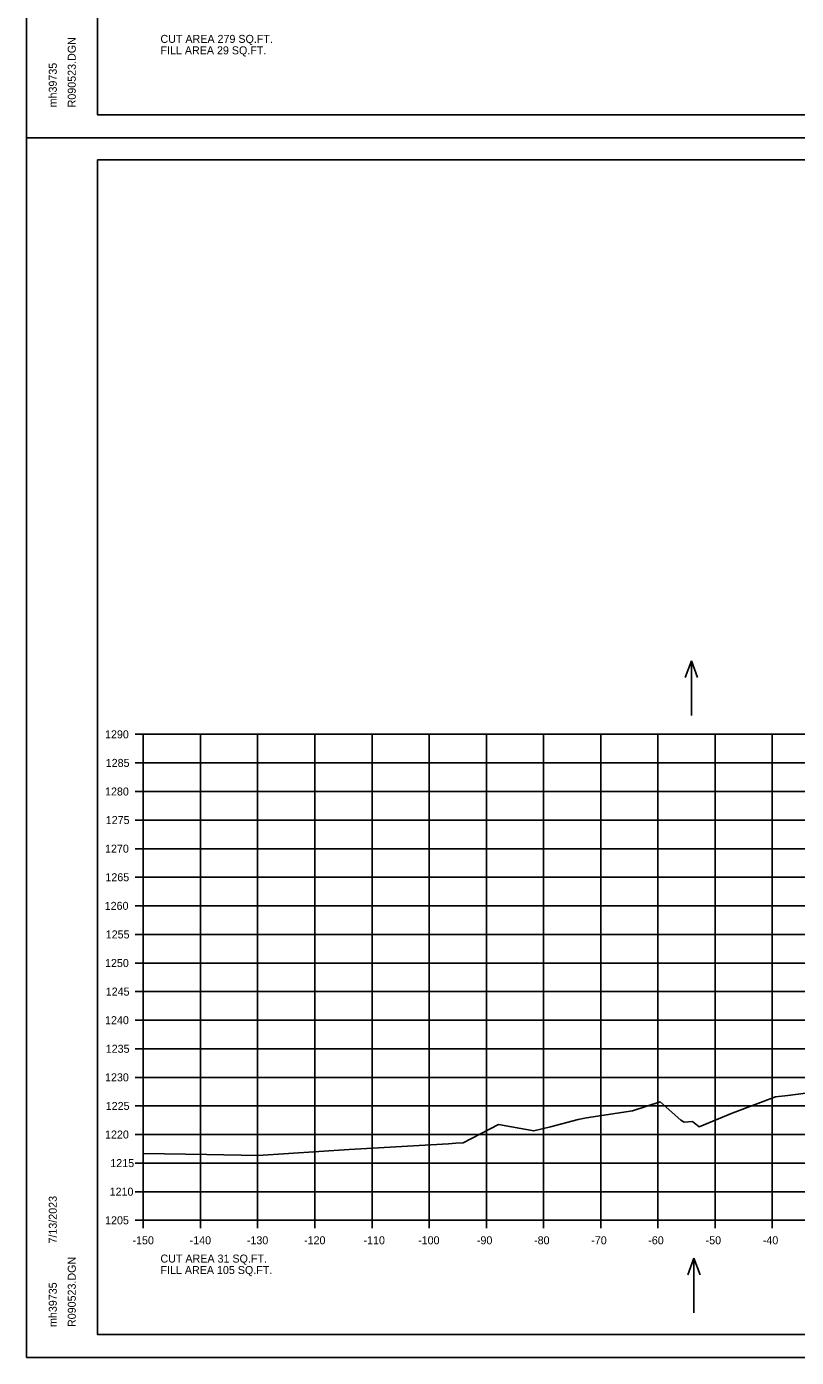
# Model space of a CAD drawing. Extents: x 1406028 to 1412453, y 321733 to 325986.
# Drawn here: x 1411612.8 to 1411747.5, y 322258.3 to 322491 of the extents above; entities that cross this region are included whole.
import ezdxf

# ---------------------------------------------------------------- set-up
doc = ezdxf.new("R2010")
doc.units = 0
for name, color, linetype in [('R_Axis', 7, 'Continuous'), ('R_Axis Annot', 7, 'Continuous'), ('R_Border', 7, 'Continuous'), ('R_Exist Surface', 7, 'Continuous'), ('R_Grid', 7, 'Continuous'), ('R_No Plot', 7, 'Continuous'), ('R_Water Annot', 7, 'Continuous')]:
    doc.layers.add(name, color=color, linetype=linetype)

msp = doc.modelspace()

# ---------------------------------------------------------------- linework, layer by layer
at = {"layer": 'R_Axis'}
for p, q in [((1411631.84, 322367.25), (1411633.24, 322367.25)), ((1411633.24, 322282.25), (1411633.24, 322367.25)), ((1411631.84, 322362.25), (1411633.24, 322362.25)), ((1411631.84, 322357.25), (1411633.24, 322357.25)), ((1411631.84, 322352.25), (1411633.24, 322352.25)), ((1411631.84, 322347.25), (1411633.24, 322347.25)), ((1411631.84, 322342.25), (1411633.24, 322342.25)), ((1411631.84, 322337.25), (1411633.24, 322337.25)), ((1411631.84, 322332.25), (1411633.24, 322332.25)), ((1411631.84, 322327.25), (1411633.24, 322327.25)), ((1411631.84, 322322.25), (1411633.24, 322322.25)), ((1411631.84, 322317.25), (1411633.24, 322317.25)), ((1411631.84, 322312.25), (1411633.24, 322312.25)), ((1411631.84, 322307.25), (1411633.24, 322307.25)), ((1411631.84, 322302.25), (1411633.24, 322302.25)), ((1411631.84, 322297.25), (1411633.24, 322297.25)), ((1411631.84, 322292.25), (1411633.24, 322292.25)), ((1411631.84, 322287.25), (1411633.24, 322287.25)), ((1411631.84, 322282.25), (1411633.24, 322282.25)), ((1411633.24, 322282.25), (1411933.24, 322282.25)), ((1411633.24, 322280.85), (1411633.24, 322282.25)), ((1411643.24, 322280.85), (1411643.24, 322282.25)), ((1411653.24, 322280.85), (1411653.24, 322282.25)), ((1411663.24, 322280.85), (1411663.24, 322282.25)), ((1411673.24, 322280.85), (1411673.24, 322282.25)), ((1411683.24, 322280.85), (1411683.24, 322282.25)), ((1411693.24, 322280.85), (1411693.24, 322282.25)), ((1411703.24, 322280.85), (1411703.24, 322282.25)), ((1411713.24, 322280.85), (1411713.24, 322282.25)), ((1411723.24, 322280.85), (1411723.24, 322282.25)), ((1411733.24, 322280.85), (1411733.24, 322282.25)), ((1411743.24, 322280.85), (1411743.24, 322282.25))]:
    msp.add_line(p, q, dxfattribs=at)
at = {"layer": 'R_Border'}
for p, q in [((1411625.24, 322475.59), (1411625.24, 322681.05)), ((1411625.24, 322475.59), (1411625.24, 322475.59)), ((1411941.42, 322475.59), (1411625.24, 322475.59)), ((1411625.24, 322467.71), (1411941.42, 322467.71)), ((1411625.24, 322262.25), (1411625.24, 322467.71)), ((1411625.24, 322262.25), (1411625.24, 322262.25)), ((1411941.42, 322262.25), (1411625.24, 322262.25))]:
    msp.add_line(p, q, dxfattribs=at)
at = {"layer": 'R_Exist Surface'}
msp.add_lwpolyline([(1411633.24, 322293.95), (1411644.33, 322293.77), (1411653.32, 322293.57), (1411669.27, 322294.61), (1411686.64, 322295.65), (1411687.91, 322295.73), (1411689.17, 322295.8), (1411695.35, 322299), (1411701.56, 322297.9), (1411704.44, 322298.59), (1411709.32, 322299.87), (1411710.76, 322300.17), (1411718.82, 322301.4), (1411723.64, 322302.95), (1411727.25, 322299.76), (1411727.81, 322299.42), (1411729.29, 322299.52), (1411730.43, 322298.6), (1411736.21, 322300.99), (1411743.8, 322303.85), (1411745.96, 322304.09), (1411750.89, 322304.69)], dxfattribs=at)
at = {"layer": 'R_Grid'}
for p, q in [((1411633.24, 322367.25), (1411933.24, 322367.25)), ((1411633.24, 322282.25), (1411633.24, 322367.25)), ((1411643.24, 322282.25), (1411643.24, 322367.25)), ((1411653.24, 322282.25), (1411653.24, 322367.25)), ((1411663.24, 322282.25), (1411663.24, 322367.25)), ((1411673.24, 322282.25), (1411673.24, 322367.25)), ((1411683.24, 322282.25), (1411683.24, 322367.25)), ((1411693.24, 322282.25), (1411693.24, 322367.25)), ((1411703.24, 322282.25), (1411703.24, 322367.25)), ((1411713.24, 322282.25), (1411713.24, 322367.25)), ((1411723.24, 322282.25), (1411723.24, 322367.25)), ((1411733.24, 322282.25), (1411733.24, 322367.25)), ((1411743.24, 322282.25), (1411743.24, 322367.25)), ((1411633.24, 322362.25), (1411933.24, 322362.25)), ((1411633.24, 322357.25), (1411933.24, 322357.25)), ((1411633.24, 322352.25), (1411933.24, 322352.25)), ((1411633.24, 322347.25), (1411933.24, 322347.25)), ((1411633.24, 322342.25), (1411933.24, 322342.25)), ((1411633.24, 322337.25), (1411933.24, 322337.25)), ((1411633.24, 322332.25), (1411933.24, 322332.25)), ((1411633.24, 322327.25), (1411933.24, 322327.25)), ((1411633.24, 322322.25), (1411933.24, 322322.25)), ((1411633.24, 322317.25), (1411933.24, 322317.25)), ((1411633.24, 322312.25), (1411933.24, 322312.25)), ((1411633.24, 322307.25), (1411933.24, 322307.25)), ((1411633.24, 322302.25), (1411933.24, 322302.25)), ((1411633.24, 322297.25), (1411933.24, 322297.25)), ((1411633.24, 322292.25), (1411933.24, 322292.25)), ((1411633.24, 322287.25), (1411933.24, 322287.25)), ((1411633.24, 322282.25), (1411933.24, 322282.25))]:
    msp.add_line(p, q, dxfattribs=at)
at = {"layer": 'R_No Plot'}
for p, q in [((1411612.84, 322471.61), (1411946.18, 322471.61)), ((1411612.84, 322471.61), (1411946.18, 322471.61)), ((1411612.84, 322258.27), (1411946.18, 322258.27))]:
    msp.add_line(p, q, dxfattribs=at)
for points in [[(1411612.84, 322684.94), (1411946.18, 322684.94), (1411946.18, 322471.61), (1411612.84, 322471.61)], [(1411859.16, 322681.05), (1411878.78, 322681.05), (1411878.78, 322671.17), (1411894.9, 322671.17), (1411918.1, 322671.17), (1411918.1, 322646.84), (1411941.42, 322646.84), (1411941.42, 322475.59), (1411625.24, 322475.59), (1411625.24, 322681.05)], [(1411612.84, 322471.61), (1411946.18, 322471.61), (1411946.18, 322258.27), (1411612.84, 322258.27)], [(1411859.16, 322467.71), (1411878.78, 322467.71), (1411878.78, 322457.83), (1411894.9, 322457.83), (1411918.1, 322457.83), (1411918.1, 322433.5), (1411941.42, 322433.5), (1411941.42, 322262.25), (1411625.24, 322262.25), (1411625.24, 322467.71)]]:
    msp.add_lwpolyline(points, close=True, dxfattribs=at)
at = {"layer": 'R_Water Annot'}
for p, q in [((1411729.1, 322380.11), (1411728.03, 322377.18)), ((1411729.1, 322370.54), (1411729.1, 322380.11)), ((1411729.1, 322380.11), (1411730.17, 322377.18)), ((1411729.54, 322275.63), (1411728.47, 322272.7)), ((1411729.54, 322266.06), (1411729.54, 322275.63)), ((1411729.54, 322275.63), (1411730.6, 322272.7))]:
    msp.add_line(p, q, dxfattribs=at)

# ---------------------------------------------------------------- texts
at = {"layer": 'R_Axis Annot'}
for s, p in [('CUT AREA 279 SQ.FT.', (1411636.24, 322488.19)), ('FILL AREA 29 SQ.FT.', (1411636.24, 322486.19)), ('1290', (1411626.55, 322366.55)), ('1285', (1411626.67, 322361.55)), ('1280', (1411626.55, 322356.55)), ('1275', (1411626.67, 322351.55)), ('1270', (1411626.55, 322346.55)), ('1265', (1411626.61, 322341.55)), ('1260', (1411626.49, 322336.55)), ('1255', (1411626.67, 322331.55)), ('1250', (1411626.55, 322326.55)), ('1245', (1411626.67, 322321.55)), ('1240', (1411626.55, 322316.55)), ('1235', (1411626.67, 322311.55)), ('1230', (1411626.55, 322306.55)), ('1225', (1411626.67, 322301.55)), ('1220', (1411626.55, 322296.55)), ('1215', (1411627.47, 322291.55)), ('1210', (1411627.35, 322286.55)), ('1205', (1411626.56, 322281.55)), ('-150', (1411631.35, 322278.05)), ('-140', (1411641.35, 322278.05)), ('-130', (1411651.35, 322278.05)), ('-120', (1411661.35, 322278.05)), ('-110', (1411671.75, 322278.05)), ('-100', (1411681.3, 322278.05)), ('-90', (1411691.58, 322278.05)), ('-80', (1411701.58, 322278.05)), ('-70', (1411711.58, 322278.05)), ('-60', (1411721.55, 322278.05)), ('-50', (1411731.58, 322278.05)), ('-40', (1411741.58, 322278.05)), ('CUT AREA 31 SQ.FT.', (1411636.24, 322274.85)), ('FILL AREA 105 SQ.FT.', (1411636.24, 322272.85))]:
    msp.add_text(s, height=1.4, dxfattribs=at).set_placement(p)
at = {"layer": 'R_Border'}
for s, p in [('R090523.DGN', (1411621.43, 322476.91)), ('mh39735', (1411618.11, 322476.91)), ('7/13/2023', (1411618.11, 322278.18)), ('R090523.DGN', (1411621.43, 322263.58)), ('mh39735', (1411618.11, 322263.58))]:
    msp.add_text(s, height=1.4, rotation=90, dxfattribs=at).set_placement(p)

doc.saveas('drawing.dxf')
